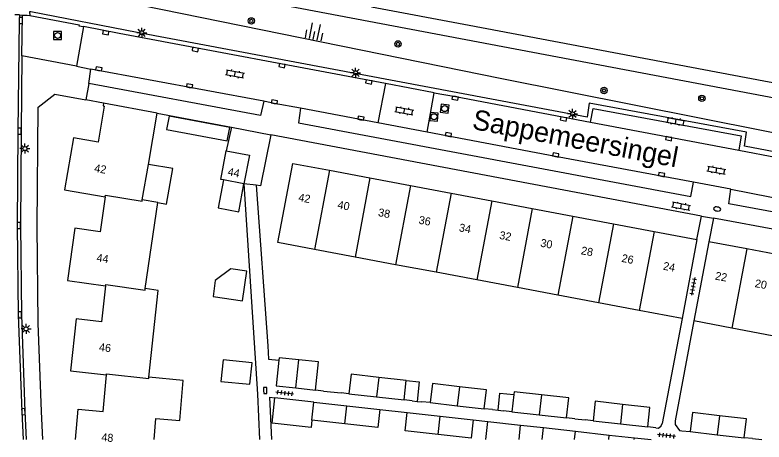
# Model space of a CAD drawing. Extents: x 124000 to 128010, y 398999 to 403000.
# Drawn here: x 126898 to 126991.5, y 398999.7 to 399053.1 of the extents above; entities that cross this region are included whole.
import ezdxf

# ---------------------------------------------------------------- set-up
doc = ezdxf.new("R2010")
doc.units = 0
for name, color, linetype in [('gg-afsc-erfafscheiding', 7, 'Continuous'), ('gg-afsc-muur', 7, 'Continuous'), ('gg-anno-huisnummerreeks BGT', 7, 'Continuous'), ('gg-anno-openbare ruimte label', 7, 'Continuous'), ('gg-bbg-bijgebouw', 7, 'Continuous'), ('gg-bbg-gedigitaliseerde bebouwing', 7, 'Continuous'), ('gg-bbg-gedigitaliseerde bijgebouw', 7, 'Continuous'), ('gg-bbg-hoofdgebouw', 7, 'Continuous'), ('gg-bbg-luifel en loopbrug', 7, 'Continuous'), ('gg-bbg-tussenscheiding', 7, 'Continuous'), ('gg-knt-BGT kruinlijn', 7, 'Continuous'), ('gg-knt-verharding', 7, 'Continuous'), ('gg-knt-verharding nz', 7, 'Continuous'), ('gg-kntw-beschoeiing', 7, 'Continuous'), ('gt-grn-weggrens', 7, 'Continuous'), ('gt-symb-boom', 7, 'Continuous'), ('gt-symb-brandkraan', 7, 'Continuous'), ('gt-symb-klinker verharding', 7, 'Continuous'), ('gt-symb-kolk', 7, 'Continuous'), ('gt-symb-lichtmast', 7, 'Continuous'), ('gt-symb-rioolschacht', 7, 'Continuous'), ('gt-symb-talud symbool', 7, 'Continuous'), ('gt-symb-tegel verharding', 7, 'Continuous'), ('gx-grn-maaiveld', 7, 'Continuous')]:
    doc.layers.add(name, color=color, linetype=linetype)

# ---------------------------------------------------------------- blocks, each defined once
blk = doc.blocks.new('gt0-BOOM')
at = {"layer": 'gt-symb-boom'}
for radius in [0.4, 0.2]:
    blk.add_circle((0, 0), radius, dxfattribs=at)
blk = doc.blocks.new('gt0-KL1')
at = {"layer": 'gt-symb-klinker verharding'}
for p, q in [((-1.15, 0.3), (1.15, 0.3)), ((-1, -0.3), (-1, 0.3)), ((-0.5, 0.3), (-0.5, 0.45)), ((0, -0.3), (0, 0.3)), ((0.5, 0.3), (0.5, 0.45)), ((1, -0.3), (1, 0.3)), ((-1.15, -0.3), (1.15, -0.3)), ((-0.5, -0.45), (-0.5, -0.3)), ((0.5, -0.45), (0.5, -0.3))]:
    blk.add_line(p, q, dxfattribs=at)
blk = doc.blocks.new('gt0-KOLK')
at = {"layer": 'gt-symb-kolk'}
blk.add_lwpolyline([(0, 0), (0.375, 0), (0.375, 0.4), (-0.375, 0.4), (-0.375, 0), (0, 0)], dxfattribs=at)
blk = doc.blocks.new('gt0-TEG1')
at = {"layer": 'gt-symb-tegel verharding'}
for p, q in [((-1.125, 0), (1.125, 0)), ((-0.9, -0.25), (-0.9, 0.25)), ((-0.45, -0.25), (-0.45, 0.25)), ((0, -0.25), (0, 0.25)), ((0.45, -0.25), (0.45, 0.25)), ((0.9, -0.25), (0.9, 0.25))]:
    blk.add_line(p, q, dxfattribs=at)
blk = doc.blocks.new('gt0-RS')
at = {"layer": 'gt-symb-rioolschacht'}
blk.add_lwpolyline([(-0.5, -0.5), (0.5, -0.5), (0.5, 0.5), (-0.5, 0.5)], close=True, dxfattribs=at)
blk.add_circle((0, 0), 0.375, dxfattribs=at)
blk = doc.blocks.new('gt0-LMAST')
at = {"layer": 'gt-symb-lichtmast'}
for p, q in [((-0.182, 0.173), (-0.447, 0.438)), ((-0.005, 0.246), (-0.005, 0.621)), ((0.172, 0.173), (0.437, 0.438)), ((-0.255, -0.004), (-0.63, -0.004)), ((-0.182, -0.181), (-0.447, -0.446)), ((-0.005, -0.254), (-0.005, -0.629)), ((0.437, -0.446), (0.172, -0.181)), ((0.245, -0.004), (0.62, -0.004))]:
    blk.add_line(p, q, dxfattribs=at)
blk.add_circle((-0.005, -0.004), 0.25, dxfattribs=at)
blk = doc.blocks.new('gt0-TALUD_1')
at = {"layer": 'gt-symb-talud symbool'}
for p, q in [((-1, -1), (-1, 0)), ((-0.5, -2), (-0.5, 0)), ((0, -1), (0, 0)), ((0.5, -2), (0.5, 0)), ((1, -1), (1, 0))]:
    blk.add_line(p, q, dxfattribs=at)
blk = doc.blocks.new('gt0-BR')
at = {"layer": 'gt-symb-brandkraan'}
for centre, radius, start, end in [((-0.244, 0), 0.206, 107.56694, 252.43307), ((0.599, -2.664), 3, 106.89205, 107.56694), ((0, -0.691), 0.938, 73.10799, 106.89205), ((-0.599, -2.664), 3, 72.43309, 73.10799), ((0.244, 0), 0.206, 287.56695, 72.43309), ((0.599, 2.664), 3, 252.43307, 253.10797), ((0, 0.691), 0.938, 253.10797, 286.89206), ((-0.599, 2.664), 3, 286.89206, 287.56695)]:
    blk.add_arc(centre, radius, start, end, dxfattribs=at)

msp = doc.modelspace()

# ---------------------------------------------------------------- linework, layer by layer
at = {"layer": 'gg-afsc-erfafscheiding'}
for p, q in [((126981.288, 399015.119), (126978.79, 399002.004)), ((126982.751, 399014.835), (126980.416, 399002.333)), ((126936.509, 399006.069), (126935.501, 399006.199)), ((126939.683, 399005.723), (126938.711, 399005.829)), ((126949.825, 399004.634), (126948.775, 399004.722)), ((126943.529, 399003.776), (126946.968, 399003.393)), ((126957.623, 399003.753), (126956.569, 399003.836)), ((126967.879, 399002.618), (126966.866, 399002.719)), ((126955.207, 399002.475), (126957.026, 399002.272)), ((126961.13, 399001.815), (126963.963, 399001.499)), ((126970.2, 399002.351), (126969.169, 399002.472)), ((126978.031, 399001.47), (126977.012, 399001.586)), ((126981.262, 399001.113), (126982.314, 399001.001)), ((126972.202, 399000.581), (126975.342, 399000.231)), ((126990.087, 399000.128), (126989.051, 399000.224))]:
    msp.add_line(p, q, dxfattribs=at)
for points in [[(126926.561, 399031.965), (126928.268, 399005.666), (126928.494, 399000)], [(126928.078, 399031.792), (126929.535, 399011.726), (126929.61, 399010.059), (126930.913, 399009.944)], [(126930.026, 399000), (126929.815, 399005.304), (126930.436, 399005.235)]]:
    msp.add_lwpolyline(points, dxfattribs=at)
at = {"layer": 'gg-afsc-muur'}
for p, q in [((126915.735, 399040.794), (126925.023, 399039.057)), ((126925.023, 399039.057), (126924.341, 399036.101)), ((126936.509, 399006.069), (126938.711, 399005.829)), ((126948.184, 399004.785), (126948.775, 399004.722)), ((126957.623, 399003.753), (126958.311, 399003.676)), ((126967.879, 399002.618), (126969.169, 399002.472)), ((126990.087, 399000.128), (126991.268, 399000))]:
    msp.add_line(p, q, dxfattribs=at)
for points in [[(126978.031, 399001.47), (126978.354, 399001.432), (126978.675, 399001.737), (126978.79, 399002.004)], [(126980.416, 399002.333), (126980.433, 399001.909), (126980.959, 399001.147), (126981.262, 399001.113)]]:
    msp.add_lwpolyline(points, dxfattribs=at)
at = {"layer": 'gg-bbg-bijgebouw'}
for p, q in [((126946.833, 399007.402), (126943.393, 399007.782)), ((126946.563, 399004.962), (126946.833, 399007.402)), ((126933.035, 399006.459), (126935.501, 399006.199)), ((126939.683, 399005.723), (126943.123, 399005.343)), ((126943.123, 399005.343), (126946.563, 399004.962)), ((126960.266, 399005.628), (126960.028, 399003.472)), ((126935.042, 399002.417), (126935.31, 399004.692)), ((126935.31, 399004.692), (126939.434, 399004.232)), ((126949.825, 399004.634), (126953.197, 399004.235)), ((126939.434, 399004.232), (126943.529, 399003.776)), ((126953.197, 399004.235), (126956.569, 399003.836)), ((126960.028, 399003.472), (126963.447, 399003.096)), ((126946.968, 399003.393), (126951.092, 399002.934)), ((126951.092, 399002.934), (126955.207, 399002.475)), ((126963.447, 399003.096), (126966.866, 399002.719)), ((126939.167, 399001.958), (126935.042, 399002.417)), ((126956.772, 399000), (126957.026, 399002.272)), ((126957.026, 399002.272), (126961.13, 399001.815)), ((126960.928, 399000), (126961.13, 399001.815)), ((126970.2, 399002.351), (126973.606, 399001.968)), ((126973.606, 399001.968), (126977.012, 399001.586)), ((126963.796, 399000), (126963.963, 399001.499)), ((126963.963, 399001.499), (126967.986, 399001.051)), ((126967.986, 399001.051), (126972.202, 399000.581)), ((126982.314, 399001.001), (126985.683, 399000.612)), ((126972.137, 399000), (126972.202, 399000.581)), ((126975.316, 399000), (126975.342, 399000.231)), ((126975.342, 399000.231), (126977.416, 399000)), ((126985.683, 399000.612), (126989.051, 399000.224))]:
    msp.add_line(p, q, dxfattribs=at)
for points in [[(126930.913, 399009.944), (126930.569, 399006.719), (126933.035, 399006.459)], [(126943.393, 399007.782), (126939.952, 399008.162), (126939.683, 399005.723)], [(126953.478, 399006.608), (126950.105, 399007.007), (126949.825, 399004.634)], [(126956.569, 399003.836), (126956.85, 399006.21), (126953.478, 399006.608)], [(126963.721, 399005.581), (126960.302, 399005.957), (126960.266, 399005.628)], [(126966.866, 399002.719), (126967.139, 399005.205), (126963.721, 399005.581)], [(126973.861, 399004.41), (126970.437, 399004.815), (126970.2, 399002.351)], [(126977.012, 399001.586), (126977.284, 399004.005), (126973.861, 399004.41)], [(126943.529, 399003.776), (126943.276, 399001.501), (126939.167, 399001.958)], [(126950.84, 399000.66), (126946.715, 399001.119), (126946.968, 399003.393)], [(126985.957, 399002.989), (126982.588, 399003.378), (126982.314, 399001.001)], [(126989.051, 399000.224), (126989.325, 399002.6), (126985.957, 399002.989)], [(126955.207, 399002.475), (126954.953, 399000.202), (126950.84, 399000.66)]]:
    msp.add_lwpolyline(points, dxfattribs=at)
at = {"layer": 'gg-bbg-gedigitaliseerde bebouwing'}
msp.add_lwpolyline([(126915.33, 399000), (126915.553, 399002.656), (126918.542, 399002.404), (126918.961, 399007.387), (126914.69, 399007.804)], dxfattribs=at)
at = {"layer": 'gg-bbg-gedigitaliseerde bijgebouw'}
for points in [[(126924.464, 399037.313), (126924.782, 399039.014), (126917.216, 399040.429), (126916.898, 399038.728), (126924.464, 399037.313)], [(126923.987, 399032.453), (126923.334, 399028.961), (126925.909, 399028.479), (126926.561, 399031.965)], [(126922.697, 399017.896), (126926.373, 399017.363), (126926.906, 399021.039), (126924.926, 399021.326), (126922.984, 399019.876), (126922.697, 399017.896)], [(126933.406, 399009.98), (126930.945, 399010.242), (126930.913, 399009.944)], [(126923.692, 399007.282), (126927.311, 399006.912), (126927.585, 399009.585), (126923.965, 399009.955), (126923.692, 399007.282)], [(126935.501, 399006.199), (126935.875, 399009.718), (126933.406, 399009.98)]]:
    msp.add_lwpolyline(points, dxfattribs=at)
at = {"layer": 'gg-bbg-hoofdgebouw'}
for p, q in [((126915.735, 399040.794), (126909.028, 399042.052)), ((126914.628, 399034.389), (126915.735, 399040.794)), ((126913.859, 399029.94), (126914.628, 399034.389)), ((126937.239, 399033.653), (126942.307, 399032.699)), ((126942.307, 399032.699), (126947.375, 399031.746)), ((126947.375, 399031.746), (126952.444, 399030.792)), ((126952.444, 399030.792), (126957.513, 399029.838)), ((126915.795, 399029.614), (126913.859, 399029.94)), ((126957.513, 399029.838), (126962.581, 399028.885)), ((126914.236, 399018.863), (126915.795, 399029.614)), ((126962.581, 399028.885), (126967.649, 399027.931)), ((126967.649, 399027.931), (126972.718, 399026.978)), ((126972.718, 399026.978), (126977.787, 399026.024)), ((126977.787, 399026.024), (126983.155, 399025.014)), ((126983.155, 399025.014), (126981.288, 399015.119)), ((126984.633, 399024.724), (126982.751, 399014.835)), ((126989.376, 399023.83), (126984.633, 399024.724)), ((126940.442, 399022.813), (126935.374, 399023.768)), ((126994.425, 399022.877), (126989.376, 399023.83)), ((126945.51, 399021.859), (126940.442, 399022.813)), ((126950.579, 399020.904), (126945.51, 399021.859)), ((126955.647, 399019.949), (126950.579, 399020.904)), ((126960.714, 399018.995), (126955.647, 399019.949)), ((126965.783, 399018.04), (126960.714, 399018.995)), ((126970.851, 399017.085), (126965.783, 399018.04)), ((126975.919, 399016.13), (126970.851, 399017.085)), ((126981.288, 399015.119), (126975.919, 399016.13)), ((126987.509, 399013.938), (126982.751, 399014.835)), ((126992.558, 399012.986), (126987.509, 399013.938))]:
    msp.add_line(p, q, dxfattribs=at)
for points in [[(126909.028, 399042.052), (126908.96, 399041.688), (126909.088, 399041.664), (126908.362, 399037.181), (126905.268, 399037.718), (126904.154, 399031.215), (126909.22, 399030.347)], [(126923.987, 399032.453), (126923.663, 399032.514), (126924.341, 399036.101)], [(126924.341, 399036.101), (126927.242, 399035.55), (126926.561, 399031.965)], [(126935.374, 399023.768), (126930.793, 399024.631), (126932.652, 399034.516), (126937.239, 399033.653)], [(126909.22, 399030.347), (126908.602, 399025.955), (126905.434, 399026.405), (126904.508, 399019.892), (126909.28, 399019.214)], [(126909.28, 399019.214), (126908.769, 399014.734), (126905.618, 399015.084), (126904.897, 399008.591), (126909.379, 399008.093)], [(126914.69, 399007.804), (126915.847, 399018.628), (126914.236, 399018.863)], [(126905.5, 399000), (126905.834, 399003.788), (126908.992, 399003.51), (126909.379, 399008.093)]]:
    msp.add_lwpolyline(points, dxfattribs=at)
at = {"layer": 'gg-bbg-luifel en loopbrug'}
for p, q in [((126935.31, 399004.692), (126930.436, 399005.235)), ((126947.593, 399004.847), (126946.563, 399004.962)), ((126947.593, 399004.847), (126948.184, 399004.785)), ((126958.311, 399003.676), (126958.998, 399003.598)), ((126960.028, 399003.472), (126958.998, 399003.598))]:
    msp.add_line(p, q, dxfattribs=at)
for points in [[(126915.795, 399029.614), (126916.896, 399029.424), (126917.664, 399033.864), (126914.628, 399034.389)], [(126946.833, 399007.402), (126948.454, 399007.223), (126948.184, 399004.785)], [(126958.311, 399003.676), (126958.548, 399005.819), (126960.266, 399005.628)], [(126935.042, 399002.417), (126934.942, 399001.519), (126930.083, 399002.06), (126930.436, 399005.235)]]:
    msp.add_lwpolyline(points, dxfattribs=at)
at = {"layer": 'gg-bbg-tussenscheiding'}
for p, q in [((126937.239, 399033.653), (126935.374, 399023.768)), ((126926.561, 399031.965), (126923.987, 399032.453)), ((126942.307, 399032.699), (126940.442, 399022.813)), ((126947.375, 399031.746), (126945.51, 399021.859)), ((126952.444, 399030.792), (126950.579, 399020.904)), ((126957.513, 399029.838), (126955.647, 399019.949)), ((126962.581, 399028.885), (126960.714, 399018.995)), ((126967.649, 399027.931), (126965.783, 399018.04)), ((126972.718, 399026.978), (126970.851, 399017.085)), ((126977.787, 399026.024), (126975.919, 399016.13)), ((126989.376, 399023.83), (126987.509, 399013.938)), ((126933.035, 399006.459), (126933.406, 399009.98)), ((126943.393, 399007.782), (126943.123, 399005.343)), ((126953.478, 399006.608), (126953.197, 399004.235)), ((126963.721, 399005.581), (126963.447, 399003.096)), ((126973.861, 399004.41), (126973.606, 399001.968)), ((126939.167, 399001.958), (126939.434, 399004.232)), ((126950.84, 399000.66), (126951.092, 399002.934)), ((126985.957, 399002.989), (126985.683, 399000.612)), ((126967.869, 399000), (126967.986, 399001.051))]:
    msp.add_line(p, q, dxfattribs=at)
for points in [[(126909.22, 399030.347), (126909.246, 399030.535), (126913.831, 399029.777), (126913.859, 399029.94)], [(126909.28, 399019.214), (126909.299, 399019.383), (126914.212, 399018.695), (126914.236, 399018.863)], [(126909.379, 399008.093), (126909.391, 399008.235), (126914.671, 399007.627), (126914.69, 399007.804)]]:
    msp.add_lwpolyline(points, dxfattribs=at)
at = {"layer": 'gg-knt-BGT kruinlijn'}
msp.add_lwpolyline([(127058.702, 399027.883), (127052.098, 399027.109), (127000, 399036.852), (126958.763, 399045.07), (126906.131, 399055.81)], dxfattribs=at)
at = {"layer": 'gg-knt-verharding'}
for p, q in [((126898.51, 399053.053), (126897.958, 399053.054)), ((126898.51, 399053.053), (126898.891, 399053.044)), ((126898.833, 399047.952), (126898.891, 399053.044)), ((126906.533, 399051.594), (126905.628, 399046.679)), ((126905.628, 399046.679), (126907.431, 399046.29)), ((126907.179, 399044.51), (126907.431, 399046.29)), ((126944.261, 399044.475), (126943.302, 399039.579)), ((126950.32, 399043.334), (126944.261, 399044.475)), ((126949.43, 399038.427), (126950.32, 399043.334)), ((126909.028, 399042.052), (126906.802, 399042.464)), ((126925.023, 399039.057), (126929.922, 399038.064)), ((126983.732, 399027.9), (126929.922, 399038.064)), ((126987.4, 399031.311), (126982.737, 399032.167)), ((126983.155, 399025.014), (126983.732, 399027.9)), ((126983.732, 399027.9), (126985.237, 399027.676)), ((126985.237, 399027.676), (126984.633, 399024.724)), ((127036.84, 399017.96), (126985.237, 399027.676))]:
    msp.add_line(p, q, dxfattribs=at)
for points in [[(126898.51, 399053.053), (126898.488, 399052.381), (126898.319, 399038.53), (126898.237, 399026.736), (126898.369, 399015.582), (126898.806, 399003.491), (126898.973, 399000)], [(126898.891, 399053.044), (126899.493, 399053.036), (126899.797, 399052.979)], [(126899.959, 399053.463), (126899.782, 399053.44), (126899.797, 399052.979)], [(127065.815, 399022.213), (127044.511, 399026.12), (127044.857, 399027.914), (127025.35, 399031.653), (127025.019, 399029.807), (126989.078, 399036.644), (126989.361, 399038.395), (126969.685, 399042.046), (126969.423, 399040.298), (126913.225, 399050.882), (126899.959, 399053.463)], [(126899.797, 399052.979), (126905.957, 399051.828), (126905.95, 399051.708), (126906.533, 399051.594)], [(126944.261, 399044.475), (126910.971, 399050.729), (126906.533, 399051.594)], [(126898.833, 399047.952), (126898.727, 399038.534), (126898.639, 399026.743), (126898.769, 399015.577), (126899.198, 399003.506), (126899.358, 399000)], [(126929.036, 399042.293), (126928.638, 399040.48), (126907.179, 399044.51)], [(126901.45, 399000), (126901.273, 399003.506), (126900.862, 399014.571), (126900.713, 399026.62), (126900.861, 399041.546), (126902.95, 399043.177), (126906.802, 399042.464)], [(126950.32, 399043.334), (126952.988, 399042.856), (126969.848, 399039.646)], [(126933.638, 399041.429), (126930.331, 399042.013), (126929.036, 399042.293)], [(126933.638, 399041.429), (126933.358, 399039.595), (126982.388, 399030.377), (126982.737, 399032.167)], [(126969.848, 399039.646), (126970.186, 399041.39), (126988.678, 399037.935), (126988.395, 399036.171)], [(126929.922, 399038.064), (126928.645, 399031.727), (126928.078, 399031.792)], [(126988.395, 399036.171), (126993.165, 399035.243), (127004.843, 399033.096), (127006.878, 399032.662)], [(127035.58, 399022.2), (127035.274, 399020.593), (126987.136, 399029.443), (126987.4, 399031.311)]]:
    msp.add_lwpolyline(points, dxfattribs=at)
at = {"layer": 'gg-knt-verharding nz'}
for p, q in [((126929.036, 399042.293), (126907.431, 399046.29)), ((126943.302, 399039.579), (126933.638, 399041.429)), ((126949.43, 399038.427), (126943.302, 399039.579)), ((126969.848, 399039.646), (126988.395, 399036.171))]:
    msp.add_line(p, q, dxfattribs=at)
for points in [[(126982.737, 399032.167), (126965.467, 399035.369), (126949.43, 399038.427)], [(126987.4, 399031.311), (126992.238, 399030.351), (127000, 399028.903), (127005.957, 399027.769)]]:
    msp.add_lwpolyline(points, dxfattribs=at)
at = {"layer": 'gg-kntw-beschoeiing'}
for p, q in [((126954.696, 399051.733), (126942.511, 399054.019)), ((126954.696, 399051.733), (126942.511, 399054.019)), ((126991.512, 399044.787), (126954.696, 399051.733)), ((126991.512, 399044.787), (126954.696, 399051.733)), ((127000, 399043.184), (126991.512, 399044.787)), ((127000, 399043.184), (126991.512, 399044.787))]:
    msp.add_line(p, q, dxfattribs=at)
at = {"layer": 'gt-grn-weggrens'}
for p, q in [((126905.628, 399046.679), (126898.833, 399047.952)), ((126907.179, 399044.51), (126906.802, 399042.464)), ((126928.078, 399031.792), (126926.561, 399031.965))]:
    msp.add_line(p, q, dxfattribs=at)
at = {"layer": 'gx-grn-maaiveld'}
msp.add_lwpolyline([(126904.431, 399076.543), (126904.376, 399071.252), (126904.813, 399069.465), (126905.647, 399068.204), (126905.078, 399065.465), (126904.587, 399062.553), (126909.549, 399058.486), (127058.239, 399030.351), (127063.208, 399031.845), (127063.741, 399035.4)], dxfattribs=at)

# ---------------------------------------------------------------- block references
at = {"layer": 'gt-symb-boom'}
for p in [(126927.488, 399052.313), (126945.807, 399049.437), (126971.541, 399043.62), (126983.768, 399042.642)]:
    msp.add_blockref('gt0-BOOM', p, dxfattribs=at)
at = {"layer": 'gt-symb-brandkraan', "rotation": 171.0273733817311}
msp.add_blockref('gt0-BR', (126985.681, 399028.819), dxfattribs=at)
at = {"layer": 'gt-symb-klinker verharding'}
for p, rotation in [((126925.45, 399045.689), -10.602058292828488), ((126946.603, 399041.089), -10.602058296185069), ((126980.513, 399039.76), -10.602058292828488), ((126985.591, 399033.666), -10.602058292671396), ((126981.178, 399029.183), -10.602058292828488)]:
    msp.add_blockref('gt0-KL1', p, dxfattribs=dict(at, rotation=rotation))
at = {"layer": 'gt-symb-kolk'}
for p, rotation in [((126898.488, 399052.381), -90.70213879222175), ((126909.332, 399051.04), 169.4542656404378), ((126920.52, 399048.931), 169.2183832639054), ((126908.404, 399046.124), -10.54573436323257), ((126931.353, 399046.925), 169.39794170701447), ((126942.2, 399044.885), 169.34163849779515), ((126919.738, 399044.008), -10.433024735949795), ((126952.988, 399042.856), 169.85920685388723), ((126930.331, 399042.013), -10.01793447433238), ((126941.138, 399039.971), -10.25359802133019), ((126966.522, 399040.263), 169.2853561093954), ((126898.319, 399038.53), -90.39541529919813), ((126952.061, 399037.915), -10.602058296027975), ((126979.663, 399037.803), 169.3416384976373), ((126965.467, 399035.369), -10.489389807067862), ((126978.704, 399032.913), -10.48938981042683), ((126898.237, 399026.736), -89.32216606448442), ((126898.369, 399015.582), -87.93356458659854), ((126929.019, 399006.141), -88.33888795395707), ((126898.806, 399003.491), -87.26332539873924)]:
    msp.add_blockref('gt0-KOLK', p, dxfattribs=dict(at, rotation=rotation))
at = {"layer": 'gt-symb-lichtmast'}
for p in [(126913.791, 399050.831), (126940.505, 399045.83), (126967.613, 399040.693), (126899.203, 399036.364), (126899.343, 399013.837)]:
    msp.add_blockref('gt0-LMAST', p, dxfattribs=at)
at = {"layer": 'gt-symb-rioolschacht'}
msp.add_blockref('gt0-RS', (126903.286, 399050.493), dxfattribs=at)
for p, rotation in [((126951.636, 399041.354), 82.53402593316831), ((126950.304, 399040.346), 85.17923392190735)]:
    msp.add_blockref('gt0-RS', p, dxfattribs=dict(at, rotation=rotation))
at = {"layer": 'gt-symb-talud symbool', "xscale": 1.0003884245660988, "yscale": 1.0003884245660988, "rotation": 168.70129978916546}
msp.add_blockref('gt0-TALUD_1', (126935.181, 399050.006), dxfattribs=at)
at = {"layer": 'gt-symb-tegel verharding'}
for p, rotation in [((126982.672, 399019.157), -100.65836150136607), ((126931.652, 399005.823), 173.68511557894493), ((126979.338, 399000.512), 173.68511557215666)]:
    msp.add_blockref('gt0-TEG1', p, dxfattribs=dict(at, rotation=rotation))

# ---------------------------------------------------------------- texts
at = {"layer": 'gg-anno-huisnummerreeks BGT'}
for s, rotation, p in [('42', 350.3, (126907.808, 399033.458)), ('44', 349.2, (126924.469, 399033.024)), ('42', 349.3, (126933.3, 399029.816)), ('40', 349.3, (126938.195, 399028.895)), ('38', 349.3, (126943.265, 399027.941)), ('36', 349.3, (126948.333, 399026.988)), ('34', 349.3, (126953.365, 399026.04)), ('32', 349.3, (126958.403, 399025.093)), ('30', 349.3, (126963.537, 399024.127)), ('28', 349.3, (126968.607, 399023.173)), ('44', 351.9, (126908.1, 399022.26)), ('26', 349.3, (126973.676, 399022.22)), ('24', 349.3, (126978.858, 399021.245)), ('22', 349.3, (126985.359, 399020.009)), ('20', 349.3, (126990.321, 399019.073)), ('46', 353.7, (126908.417, 399011.082)), ('48', 355, (126908.72, 398999.829))]:
    msp.add_text(s, height=1, rotation=rotation, dxfattribs=at).set_placement(p)
at = {"layer": 'gg-anno-openbare ruimte label'}
msp.add_text('Sappemeersingel', height=2.5, rotation=349.3, dxfattribs=at).set_placement((126954.964, 399038.835))

doc.saveas('drawing.dxf')
